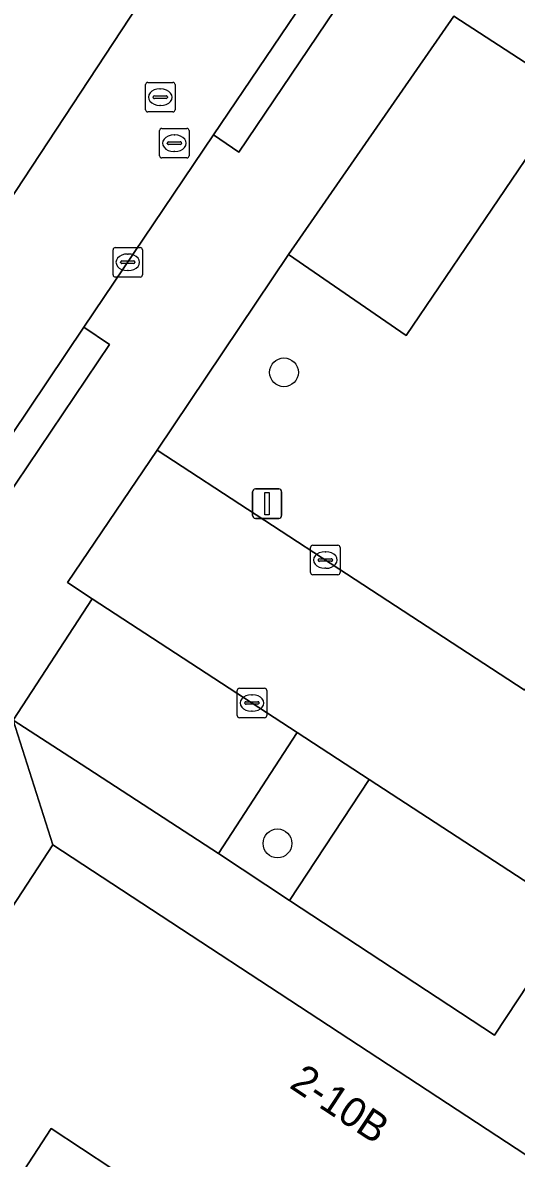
# Model space of a CAD drawing. Extents: x 159279 to 160377, y 384531 to 385888.
# Drawn here: x 159687.08 to 159703.84, y 385060.02 to 385098.53 of the extents above; entities that cross this region are included whole.
import ezdxf

# ---------------------------------------------------------------- set-up
doc = ezdxf.new("R2010")
doc.units = 0
for name, color, linetype in [('IMGEO_Boom', 7, 'Continuous'), ('IMGEO_Groenvoorziening', 7, 'Continuous'), ('IMGEO_Kolk', 7, 'Continuous'), ('IMGEO_Lichtmast', 7, 'Continuous'), ('IMGEO_Pand', 7, 'Continuous'), ('IMGEO_Pand_nummerreeks', 7, 'Continuous'), ('IMGEO_Parkeervlak_open', 7, 'Continuous'), ('IMGEO_Rijbaan_lokaal_open', 7, 'Continuous'), ('IMGEO_Rioolput', 7, 'Continuous'), ('IMGEO_Voetpad_open', 7, 'Continuous')]:
    doc.layers.add(name, color=color, linetype=linetype)

msp = doc.modelspace()

# ---------------------------------------------------------------- linework, layer by layer
at = {"layer": 'IMGEO_Boom'}
for centre in [(159695.953, 385086.673), (159695.733, 385070.698)]:
    msp.add_circle(centre, 0.489, dxfattribs=at)
at = {"layer": 'IMGEO_Groenvoorziening'}
for points in [[(159709.064, 385085.68), (159711.17, 385088.959), (159710.798, 385089.209), (159710.279, 385089.556), (159708.04, 385091.078), (159704.803, 385093.279), (159706.654, 385096.098), (159705.931, 385096.559), (159705.703, 385096.171), (159700.106, 385087.92), (159696.11, 385090.665), (159691.647, 385084.031), (159698.371, 385079.646), (159704.109, 385075.904), (159707.676, 385079.805), (159711.983, 385083.022), (159712.252, 385083.418)], [(159696.145, 385068.756), (159698.849, 385072.866), (159696.406, 385074.457), (159693.731, 385070.357)]]:
    msp.add_lwpolyline(points, close=True, dxfattribs=at)
at = {"layer": 'IMGEO_Kolk'}
for p, q in [((159690.15, 385089.98), (159690.15, 385090.832)), ((159690.225, 385090.906), (159691.077, 385090.906)), ((159691.151, 385090.832), (159691.151, 385089.98)), ((159690.452, 385090.449), (159690.85, 385090.449)), ((159690.638, 385090.686), (159690.663, 385090.686)), ((159690.409, 385090.4), (159690.409, 385090.412)), ((159690.847, 385090.363), (159690.449, 385090.363)), ((159690.661, 385090.126), (159690.636, 385090.126)), ((159690.893, 385090.412), (159690.893, 385090.4)), ((159691.077, 385089.906), (159690.225, 385089.906)), ((159696.859, 385079.881), (159696.859, 385080.733)), ((159696.934, 385080.807), (159697.786, 385080.807)), ((159697.347, 385080.587), (159697.372, 385080.587)), ((159697.86, 385080.733), (159697.86, 385079.881)), ((159697.118, 385080.301), (159697.118, 385080.313)), ((159697.556, 385080.264), (159697.158, 385080.264)), ((159697.161, 385080.35), (159697.559, 385080.35)), ((159697.602, 385080.313), (159697.602, 385080.301)), ((159697.786, 385079.807), (159696.934, 385079.807)), ((159697.37, 385080.027), (159697.345, 385080.027)), ((159694.367, 385075.034), (159694.367, 385075.886)), ((159694.442, 385075.96), (159695.294, 385075.96)), ((159695.368, 385075.886), (159695.368, 385075.034)), ((159694.626, 385075.454), (159694.626, 385075.466)), ((159694.669, 385075.503), (159695.067, 385075.503)), ((159694.855, 385075.74), (159694.88, 385075.74)), ((159695.11, 385075.466), (159695.11, 385075.454)), ((159695.064, 385075.417), (159694.666, 385075.417)), ((159694.878, 385075.18), (159694.853, 385075.18)), ((159695.294, 385074.96), (159694.442, 385074.96))]:
    msp.add_line(p, q, dxfattribs=at)
for points in [[(159690.15, 385089.98), (159690.15, 385090.832)], [(159690.225, 385090.906), (159691.077, 385090.906)], [(159691.151, 385090.832), (159691.151, 385089.98)], [(159691.077, 385089.906), (159690.225, 385089.906)], [(159696.859, 385079.881), (159696.859, 385080.733)], [(159696.934, 385080.807), (159697.786, 385080.807)], [(159697.86, 385080.733), (159697.86, 385079.881)], [(159697.786, 385079.807), (159696.934, 385079.807)], [(159694.367, 385075.034), (159694.367, 385075.886)], [(159694.442, 385075.96), (159695.294, 385075.96)], [(159695.368, 385075.886), (159695.368, 385075.034)], [(159695.294, 385074.96), (159694.442, 385074.96)]]:
    msp.add_lwpolyline(points, dxfattribs=at)
for centre, radius, start, end in [((159690.227, 385090.83), 0.0765, 91.552, 178.448), ((159690.227, 385090.83), 0.0765, 91.552, 178.448), ((159691.075, 385090.83), 0.0765, 1.552, 88.448), ((159691.075, 385090.83), 0.0765, 1.552, 88.448), ((159690.449, 385090.409), 0.0403, 85.8775, 175.7526), ((159690.854, 385090.411), 0.0386, 1.7309, 96.639), ((159690.446, 385090.399), 0.0366, 178.938, 274.7102), ((159690.85, 385090.406), 0.043, 264.8664, 352.4533), ((159690.227, 385089.982), 0.0765, 181.552, 268.448), ((159690.227, 385089.982), 0.0765, 181.552, 268.448), ((159691.075, 385089.982), 0.0765, 271.552, 358.448), ((159691.075, 385089.982), 0.0765, 271.552, 358.448), ((159696.936, 385080.731), 0.0765, 91.552, 178.448), ((159696.936, 385080.731), 0.0765, 91.552, 178.448), ((159697.784, 385080.731), 0.0765, 1.552, 88.448), ((159697.784, 385080.731), 0.0765, 1.552, 88.448), ((159697.158, 385080.31), 0.0403, 85.8775, 175.7526), ((159697.155, 385080.3), 0.0366, 178.938, 274.7102), ((159697.559, 385080.307), 0.043, 264.8664, 352.4533), ((159697.563, 385080.312), 0.0386, 1.7309, 96.639), ((159696.936, 385079.883), 0.0765, 181.552, 268.448), ((159696.936, 385079.883), 0.0765, 181.552, 268.448), ((159697.784, 385079.883), 0.0765, 271.552, 358.448), ((159697.784, 385079.883), 0.0765, 271.552, 358.448), ((159694.444, 385075.884), 0.0765, 91.552, 178.448), ((159694.444, 385075.884), 0.0765, 91.552, 178.448), ((159695.292, 385075.884), 0.0765, 1.552, 88.448), ((159695.292, 385075.884), 0.0765, 1.552, 88.448), ((159694.666, 385075.463), 0.0403, 85.8775, 175.7526), ((159694.663, 385075.453), 0.0366, 178.938, 274.7102), ((159695.067, 385075.46), 0.043, 264.8664, 352.4533), ((159695.071, 385075.465), 0.0386, 1.7309, 96.639), ((159694.444, 385075.036), 0.0765, 181.552, 268.448), ((159694.444, 385075.036), 0.0765, 181.552, 268.448), ((159695.292, 385075.036), 0.0765, 271.552, 358.448), ((159695.292, 385075.036), 0.0765, 271.552, 358.448)]:
    msp.add_arc(centre, radius, start, end, dxfattribs=at)
for centre, major_axis, ratio, start_param, end_param in [((159690.637, 385090.406), (-0.387, 0.002), 0.722429, 4.712389, 7.853982), ((159690.662, 385090.406), (-0.39, 0.002), 0.717154, 1.570796, 4.712389), ((159697.346, 385080.307), (-0.387, 0.002), 0.722429, 4.712389, 7.853982), ((159697.371, 385080.307), (-0.39, 0.002), 0.717154, 1.570796, 4.712389), ((159694.854, 385075.46), (-0.387, 0.002), 0.722429, 4.712389, 7.853982), ((159694.879, 385075.46), (-0.39, 0.002), 0.717154, 1.570796, 4.712389)]:
    msp.add_ellipse(centre, major_axis=major_axis, ratio=ratio, start_param=start_param, end_param=end_param, dxfattribs=at)
at = {"layer": 'IMGEO_Lichtmast'}
for p, q in [((159694.885, 385081.818), (159694.885, 385082.618)), ((159694.885, 385082.618), (159694.885, 385081.818)), ((159694.985, 385082.718), (159695.775, 385082.718)), ((159695.775, 385082.718), (159694.985, 385082.718)), ((159695.875, 385082.618), (159695.875, 385081.818)), ((159695.875, 385081.818), (159695.875, 385082.618)), ((159695.775, 385081.718), (159694.985, 385081.718)), ((159694.985, 385081.718), (159695.775, 385081.718))]:
    msp.add_line(p, q, dxfattribs=at)
msp.add_lwpolyline([(159695.305, 385082.593), (159695.455, 385082.593), (159695.455, 385081.843), (159695.305, 385081.843), (159695.305, 385082.593)], dxfattribs=at)
for centre, start, end in [((159694.985, 385082.618), 90, 180), ((159694.985, 385082.618), 90, 180), ((159695.775, 385082.618), 0, 90), ((159695.775, 385082.618), 360, 90), ((159694.985, 385081.818), 180, 270), ((159694.985, 385081.818), 180, 270), ((159695.775, 385081.818), 270, 0), ((159695.775, 385081.818), 270, 0)]:
    msp.add_arc(centre, 0.1, start, end, dxfattribs=at)
at = {"layer": 'IMGEO_Pand'}
msp.add_lwpolyline([(159680.322, 385058.747), (159684.69, 385055.888), (159688.052, 385061.026), (159690.113, 385059.669), (159709.408, 385047.042), (159709.583, 385046.927), (159709.793, 385047.246), (159711.001, 385049.098), (159714.557, 385046.77), (159713.132, 385044.595), (159713.684, 385044.233), (159715.693, 385042.917), (159721.603, 385051.823), (159713.626, 385057.048), (159712.21, 385054.869), (159688.108, 385070.646)], close=True, dxfattribs=at)
at = {"layer": 'IMGEO_Parkeervlak_open'}
for points in [[(159696.11, 385090.665), (159700.106, 385087.92), (159705.703, 385096.171), (159704.561, 385096.911), (159701.72, 385098.75)], [(159689.447, 385078.989), (159686.763, 385074.878), (159689.069, 385073.382), (159693.731, 385070.357), (159696.406, 385074.457)], [(159696.145, 385068.756), (159703.099, 385064.194), (159705.83, 385068.32), (159698.849, 385072.866)]]:
    msp.add_lwpolyline(points, close=True, dxfattribs=at)
at = {"layer": 'IMGEO_Rijbaan_lokaal_open'}
for points in [[(159693.563, 385094.726), (159697.111, 385099.988), (159697.679, 385100.831), (159697.98, 385101.101), (159697.595, 385101.34), (159700.088, 385105.074), (159700.42, 385105.618), (159696.824, 385107.99), (159696.772, 385107.91), (159686.281, 385091.986), (159677.551, 385078.787), (159681.207, 385076.392), (159681.555, 385076.918), (159683.61, 385079.966), (159689.164, 385088.203)], [(159691.647, 385084.031), (159688.599, 385079.541), (159689.447, 385078.989), (159696.406, 385074.457), (159698.849, 385072.866), (159705.83, 385068.32), (159705.963, 385068.522), (159708.7, 385066.788), (159711.445, 385071.119), (159706.6, 385074.279), (159704.109, 385075.904), (159698.371, 385079.646)]]:
    msp.add_lwpolyline(points, close=True, dxfattribs=at)
msp.add_lwpolyline([(159752.249, 385018.976), (159715.693, 385042.917), (159713.684, 385044.233), (159713.132, 385044.595), (159714.557, 385046.77), (159711.001, 385049.098), (159709.793, 385047.246), (159709.583, 385046.927), (159709.408, 385047.042), (159690.113, 385059.669), (159688.052, 385061.026), (159684.69, 385055.888)], dxfattribs=at)
at = {"layer": 'IMGEO_Rioolput'}
for p, q in [((159691.254, 385095.579), (159691.254, 385096.431)), ((159691.329, 385096.505), (159692.181, 385096.505)), ((159691.742, 385096.285), (159691.767, 385096.285)), ((159692.255, 385096.431), (159692.255, 385095.579)), ((159691.513, 385095.999), (159691.513, 385096.011)), ((159691.951, 385095.962), (159691.553, 385095.962)), ((159691.556, 385096.048), (159691.954, 385096.048)), ((159691.997, 385096.011), (159691.997, 385095.999)), ((159692.181, 385095.505), (159691.329, 385095.505)), ((159691.765, 385095.725), (159691.74, 385095.725)), ((159691.733, 385094.017), (159691.733, 385094.869)), ((159691.808, 385094.943), (159692.66, 385094.943)), ((159692.221, 385094.723), (159692.246, 385094.723)), ((159692.734, 385094.869), (159692.734, 385094.017)), ((159691.992, 385094.437), (159691.992, 385094.449)), ((159692.43, 385094.4), (159692.032, 385094.4)), ((159692.035, 385094.486), (159692.433, 385094.486)), ((159692.476, 385094.449), (159692.476, 385094.437)), ((159692.66, 385093.943), (159691.808, 385093.943)), ((159692.244, 385094.163), (159692.219, 385094.163))]:
    msp.add_line(p, q, dxfattribs=at)
for points in [[(159691.254, 385095.579), (159691.254, 385096.431)], [(159691.329, 385096.505), (159692.181, 385096.505)], [(159692.255, 385096.431), (159692.255, 385095.579)], [(159692.181, 385095.505), (159691.329, 385095.505)], [(159691.733, 385094.017), (159691.733, 385094.869)], [(159691.808, 385094.943), (159692.66, 385094.943)], [(159692.734, 385094.869), (159692.734, 385094.017)], [(159692.66, 385093.943), (159691.808, 385093.943)]]:
    msp.add_lwpolyline(points, dxfattribs=at)
for centre, radius, start, end in [((159691.331, 385096.429), 0.0765, 91.552, 178.448), ((159691.331, 385096.429), 0.0765, 91.552, 178.448), ((159692.179, 385096.429), 0.0765, 1.552, 88.448), ((159692.179, 385096.429), 0.0765, 1.552, 88.448), ((159691.553, 385096.008), 0.0403, 85.8775, 175.7526), ((159691.55, 385095.998), 0.0366, 178.938, 274.7102), ((159691.954, 385096.005), 0.043, 264.8664, 352.4533), ((159691.958, 385096.01), 0.0386, 1.7309, 96.639), ((159691.331, 385095.581), 0.0765, 181.552, 268.448), ((159691.331, 385095.581), 0.0765, 181.552, 268.448), ((159692.179, 385095.581), 0.0765, 271.552, 358.448), ((159692.179, 385095.581), 0.0765, 271.552, 358.448), ((159691.81, 385094.867), 0.0765, 91.552, 178.448), ((159691.81, 385094.867), 0.0765, 91.552, 178.448), ((159692.658, 385094.867), 0.0765, 1.552, 88.448), ((159692.658, 385094.867), 0.0765, 1.552, 88.448), ((159692.032, 385094.446), 0.0403, 85.8775, 175.7526), ((159692.029, 385094.436), 0.0366, 178.938, 274.7102), ((159692.433, 385094.443), 0.043, 264.8664, 352.4533), ((159692.437, 385094.448), 0.0386, 1.7309, 96.639), ((159691.81, 385094.019), 0.0765, 181.552, 268.448), ((159691.81, 385094.019), 0.0765, 181.552, 268.448), ((159692.658, 385094.019), 0.0765, 271.552, 358.448), ((159692.658, 385094.019), 0.0765, 271.552, 358.448)]:
    msp.add_arc(centre, radius, start, end, dxfattribs=at)
for centre, major_axis, ratio, start_param, end_param in [((159691.741, 385096.005), (-0.387, 0.002), 0.722429, 4.712389, 7.853982), ((159691.766, 385096.005), (-0.39, 0.002), 0.717154, 1.570796, 4.712389), ((159692.22, 385094.443), (-0.387, 0.002), 0.722429, 4.712389, 7.853982), ((159692.245, 385094.443), (-0.39, 0.002), 0.717154, 1.570796, 4.712389)]:
    msp.add_ellipse(centre, major_axis=major_axis, ratio=ratio, start_param=start_param, end_param=end_param, dxfattribs=at)
at = {"layer": 'IMGEO_Voetpad_open'}
for points in [[(159671.239, 385069.281), (159674.162, 385073.664), (159675.984, 385076.419), (159677.551, 385078.787), (159686.281, 385091.986), (159696.772, 385107.91), (159696.824, 385107.99), (159698.394, 385110.368), (159713.453, 385133.189)], [(159697.973, 385099.407), (159694.425, 385094.145), (159693.563, 385094.726), (159689.164, 385088.203), (159690.026, 385087.622), (159684.472, 385079.385), (159683.61, 385079.966), (159681.555, 385076.918), (159681.207, 385076.392), (159679.644, 385074.024), (159678.672, 385072.552)], [(159668.088, 385045.731), (159671.126, 385050.378), (159672.947, 385053.164), (159673.905, 385054.574), (159676.479, 385052.885), (159680.322, 385058.747), (159688.108, 385070.646), (159686.763, 385074.878), (159689.447, 385078.989), (159688.599, 385079.541), (159691.647, 385084.031), (159696.11, 385090.665), (159701.72, 385098.75)], [(159701.72, 385098.75), (159704.561, 385096.911)], [(159730.125, 385059.81), (159727.505, 385060.228), (159716.203, 385062.033), (159712.839, 385064.165), (159711.142, 385065.24), (159708.7, 385066.788), (159705.963, 385068.522), (159705.83, 385068.32), (159703.099, 385064.194), (159696.145, 385068.756), (159693.731, 385070.357), (159689.069, 385073.382), (159686.763, 385074.878), (159688.108, 385070.646), (159712.21, 385054.869), (159713.626, 385057.048), (159721.603, 385051.823), (159759.18, 385027.212), (159762.408, 385025.116), (159794.238, 385004.267), (159797.331, 385002.832)]]:
    msp.add_lwpolyline(points, dxfattribs=at)
for points in [[(159693.563, 385094.726), (159694.425, 385094.145), (159697.973, 385099.407), (159697.111, 385099.988)], [(159683.61, 385079.966), (159684.472, 385079.385), (159690.026, 385087.622), (159689.164, 385088.203)]]:
    msp.add_lwpolyline(points, close=True, dxfattribs=at)

# ---------------------------------------------------------------- texts
at = {"layer": 'IMGEO_Pand_nummerreeks'}
msp.add_text('2-10B', height=1, rotation=326.5908, dxfattribs=at).set_placement((159696.1, 385062.436))

doc.saveas('drawing.dxf')
